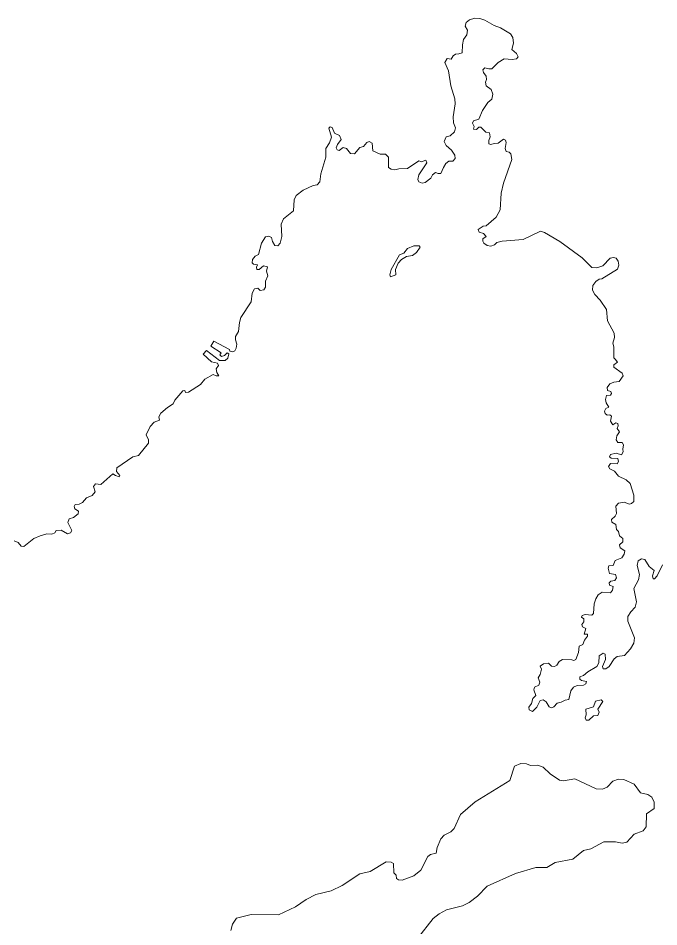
# Model space of a CAD drawing. Extents: x 369010 to 735936, y 6377141 to 6616555.
# Drawn here: x 415842 to 417508, y 6453779 to 6456143 of the extents above; entities that cross this region are included whole.
import ezdxf

# ---------------------------------------------------------------- set-up
doc = ezdxf.new("R2010")
doc.units = 0
doc.header["$LTSCALE"] = 40
doc.layers.add('3', color=7, linetype='Continuous', lineweight=13)

msp = doc.modelspace()

# ---------------------------------------------------------------- linework, layer by layer
at = {"layer": '3'}
for points in [[(416965.16, 6455837.48), (416976.24, 6455847.74), (416978.89, 6455857.5), (416973.6, 6455871.07), (416972.44, 6455886.13), (416977.73, 6455919.9), (416977.4, 6455933.47), (416966.64, 6455966.74), (416960.36, 6456006.13), (416951.58, 6456027.64), (416956.88, 6456038.23), (416967.8, 6456036.41), (416972.44, 6456045.52), (416979.22, 6456049.65), (416987.17, 6456049.98), (416995.94, 6456052.96), (416997.1, 6456073.82), (417000.08, 6456087.88), (417008.02, 6456099.47), (417009.84, 6456111.72), (417003.72, 6456122.64), (417006.86, 6456131.74), (417015.14, 6456138.86), (417029.04, 6456143.16), (417041.95, 6456142), (417055.35, 6456137.7), (417079.85, 6456123.8), (417095.74, 6456117.84), (417121.89, 6456102.61), (417127.85, 6456092.85), (417129.34, 6456078.12), (417125.36, 6456061.4), (417137.78, 6456051.47), (417141.58, 6456042.37), (417137.44, 6456037.24), (417126.03, 6456035.25), (417105.17, 6456037.07), (417089.78, 6456027.81), (417073.39, 6456011.75), (417065.95, 6456011.09), (417054.86, 6456014.07), (417050.06, 6456009.1), (417051.38, 6456001.66), (417058.33, 6455992.06), (417059.82, 6455983.45), (417057.18, 6455976.33), (417058.33, 6455967.23), (417071.91, 6455957.63), (417075.71, 6455945.55), (417073.06, 6455932.31), (417062.8, 6455923.37), (417049.23, 6455902.85), (417039.8, 6455880.51), (417025.4, 6455875.71), (417023.08, 6455869.92), (417027.55, 6455861.31), (417026.06, 6455854.85), (417033.67, 6455853.37), (417039.3, 6455859.65), (417044.6, 6455859.32), (417057.84, 6455846.91), (417067.27, 6455844.59), (417069.26, 6455834.66), (417065.45, 6455824.9), (417065.78, 6455816.62), (417070.75, 6455814.31), (417079.85, 6455817.29), (417090.11, 6455818.11), (417103.35, 6455828.04), (417108.65, 6455826.06), (417110.96, 6455819.93), (417107.82, 6455804.54), (417110.47, 6455796.6), (417118.91, 6455794.94), (417123.05, 6455790.47), (417125.2, 6455775.41), (417103.35, 6455714.18), (417098.06, 6455687.7), (417094.91, 6455644.17), (417084.32, 6455625.14), (417058.67, 6455602.96), (417051.05, 6455602.46), (417038.31, 6455593.36), (417040.13, 6455586.57), (417051.88, 6455582.77), (417058.33, 6455575.15), (417049.89, 6455569.53), (417050.06, 6455562.74), (417053.04, 6455557.78), (417061.31, 6455551.82), (417071.08, 6455550.33), (417080.51, 6455553.31), (417086.3, 6455559.26), (417100.7, 6455563.4), (417154.49, 6455567.21), (417199.84, 6455589.22), (417210.1, 6455585.91), (417250.48, 6455562.41), (417308.74, 6455520.04), (417333.07, 6455494.22)], [(416414.52, 6455327.89), (416416.84, 6455351.23), (416420.98, 6455364.14), (416447.79, 6455405.01), (416450.11, 6455428.02), (416456.56, 6455439.11), (416464.51, 6455440.6), (416470.96, 6455434.97), (416480.23, 6455436.46), (416485.19, 6455443.25), (416484.53, 6455459.13), (416490.49, 6455472.71), (416487.84, 6455485.28), (416489.83, 6455496.54), (416479.24, 6455498.52), (416468.64, 6455489.09), (416462.52, 6455489.09), (416461.03, 6455495.05), (416464.34, 6455501.17), (416453.91, 6455502.99), (416450.44, 6455506.47), (416451.27, 6455515.08), (416458.05, 6455523.85), (416466.33, 6455528.81), (416474.27, 6455557.78), (416484.53, 6455574.16), (416493.63, 6455575.98), (416500.42, 6455573), (416503.07, 6455561.91), (416509.36, 6455552.15), (416516.64, 6455551.32), (416522.76, 6455557.44), (416527.56, 6455574.82), (416525.41, 6455607.1), (416531.87, 6455621.33), (416557.52, 6455642.18), (416559.67, 6455670.65), (416564.8, 6455681.57), (416583.17, 6455695.47), (416608.99, 6455707.72), (416618.76, 6455710.04), (416626.37, 6455717.49), (416629.02, 6455738.01), (416641.6, 6455781.87), (416641.43, 6455804.54), (416651.03, 6455818.61), (416656.66, 6455834), (416649.54, 6455857.01), (416652.85, 6455860.81), (416658.48, 6455858.66), (416663.94, 6455843.77), (416677.18, 6455837.81), (416681.32, 6455827.55), (416672.21, 6455814.64), (416668.74, 6455805.7), (416671.39, 6455800.4), (416676.35, 6455799.25), (416686.61, 6455806.69), (416695.88, 6455803.71), (416705.65, 6455790.8), (416716.57, 6455790.47), (416730.31, 6455806.86), (416739.74, 6455809.34), (416748.01, 6455819.6), (416754.8, 6455822.75), (416762.08, 6455818.11), (416763.57, 6455798.42), (416782.77, 6455789.32), (416797.17, 6455789.81), (416804.78, 6455781.37), (416804.78, 6455754.89), (416811.57, 6455750.09), (416821, 6455748.93), (416831.59, 6455751.58), (416854.43, 6455752.41), (416883.89, 6455772.43), (416890.18, 6455769.29), (416901.6, 6455773.92), (416904.58, 6455766.64), (416883.56, 6455735.69), (416880.75, 6455723.11), (416883.89, 6455717.16), (416891.84, 6455714.18), (416899.78, 6455715.67), (416915.17, 6455727.25), (416919.31, 6455735.2), (416927.09, 6455741.65), (416933.88, 6455739), (416940.66, 6455739.17), (416947.45, 6455754.89), (416953.9, 6455764.82), (416961.35, 6455770.78), (416971.94, 6455770.94), (416978.06, 6455778.06), (416976.91, 6455786.67), (416968.3, 6455799.91), (416954.56, 6455812.15), (416949.27, 6455822.58), (416954.23, 6455834.5), (416965.16, 6455837.48)], [(417333.07, 6455494.22), (417346.15, 6455493.56), (417362.2, 6455498.86), (417381.4, 6455518.55), (417389.67, 6455520.87), (417396.62, 6455518.55), (417401.92, 6455510.94), (417403.74, 6455500.68), (417400.43, 6455490.41), (417359.05, 6455464.76), (417352.27, 6455464.43), (417343.66, 6455457.98), (417336.05, 6455447.38), (417335.06, 6455435.3), (417340.85, 6455424.71), (417355.08, 6455409.65), (417371.3, 6455385.32), (417374.45, 6455355.86), (417391.49, 6455323.75), (417392.49, 6455312.33), (417388.02, 6455297.6), (417390.34, 6455288.17), (417390.67, 6455259.87), (417394.14, 6455256.06), (417400.6, 6455248.45), (417390.67, 6455241.17), (417390.67, 6455235.54), (417412.18, 6455219.98), (417415, 6455212.37), (417404.73, 6455198.13), (417390.34, 6455196.65), (417380.57, 6455192.01), (417373.62, 6455182.25), (417373.95, 6455174.96), (417383.05, 6455171.65), (417385.04, 6455166.36), (417381.89, 6455162.05), (417371.47, 6455161.39), (417368.82, 6455150.8), (417370.64, 6455142.19), (417377.76, 6455131.6), (417369.98, 6455127.8), (417366.83, 6455120.84), (417367.99, 6455114.56), (417373.29, 6455110.75), (417380.57, 6455111.41), (417384.21, 6455107.77), (417382.06, 6455094.86), (417388.35, 6455085.43), (417395.63, 6455090.72), (417401.26, 6455088.74), (417402.09, 6455082.78), (417398.94, 6455075.5), (417405.4, 6455066.89), (417398.28, 6455056.96), (417396.79, 6455046.37), (417401.26, 6455039.58), (417412.18, 6455038.92), (417415.66, 6455033.62), (417413.67, 6455022.2), (417415, 6455015.09), (417411.02, 6455006.98), (417397.12, 6455011.61), (417382.39, 6455008.3), (417379.74, 6455001.85), (417383.88, 6454998.7), (417401.26, 6454997.71), (417402.75, 6454990.1), (417398.94, 6454983.64), (417382.06, 6454984.3), (417376.76, 6454976.86), (417380.57, 6454971.06), (417392.49, 6454964.77), (417402.42, 6454951.53), (417422.94, 6454942.43), (417433.37, 6454932.83), (417442.97, 6454902.21), (417442.47, 6454885.66), (417436.84, 6454880.37), (417431.21, 6454878.88), (417417.48, 6454884.17), (417402.42, 6454881.86), (417396.29, 6454873.58), (417397.45, 6454854.55), (417393.81, 6454847.43), (417384.21, 6454838.66), (417385.37, 6454831.87), (417396.29, 6454825.75), (417397.78, 6454813.01), (417403.24, 6454807.38), (417405.06, 6454796.79), (417414.5, 6454789.17), (417413.84, 6454780.57), (417405.4, 6454772.96), (417406.89, 6454765.67), (417418.97, 6454757.4), (417417.97, 6454748.63), (417411.19, 6454739.19), (417393.81, 6454732.08), (417389.18, 6454719.5)], [(415831.45, 6454783.38), (415841.71, 6454779.24), (415849.66, 6454769.48), (415856.28, 6454768.82), (415882.1, 6454789.51), (415898.98, 6454796.79), (415916.52, 6454801.92), (415928.93, 6454800.93), (415936.55, 6454804.24), (415940.69, 6454810.36), (415953.26, 6454811.52), (415970.31, 6454802.08), (415977.92, 6454803.9), (415981.23, 6454810.69), (415970.97, 6454831.05), (415973.95, 6454840.32), (415985.7, 6454843.96), (415997.95, 6454853.56), (415998.61, 6454860.67), (415988.85, 6454866.63), (415986.86, 6454873.09), (415989.51, 6454878.38), (416000.6, 6454878.71), (416009.2, 6454883.02), (416019.47, 6454895.1), (416034.2, 6454901.06), (416042.14, 6454911.32), (416037.67, 6454925.05), (416042.47, 6454931.84), (416056.54, 6454930.35), (416087.65, 6454957.99), (416095.1, 6454953.35), (416104.2, 6454949.88), (416106.02, 6454953.69), (416097.09, 6454964.28), (416098.25, 6454973.05), (416139.46, 6455002.18), (416154.52, 6455005.49), (416180.17, 6455037.43), (416180.17, 6455046.37), (416174.87, 6455059.28), (416184.8, 6455081.29), (416195.73, 6455091.88), (416209.3, 6455097.01), (416207.81, 6455106.11), (416212.44, 6455115.22), (416230.15, 6455130.77), (416245.05, 6455139.88), (416249.02, 6455149.31), (416269.54, 6455173.47), (416274.84, 6455174.63), (416276.82, 6455169.67), (416284.77, 6455170.16), (416315.72, 6455190.19), (416327.47, 6455203.76), (416348.98, 6455215.84), (416356.6, 6455212.53), (416363.38, 6455212.53), (416358.09, 6455221.47), (416356.93, 6455230.57), (416362.22, 6455240.01), (416360.07, 6455245.8), (416344.18, 6455249.11), (416322.83, 6455269.14), (416331.28, 6455279.07), (416365.2, 6455252.59), (416379.77, 6455252.92), (416386.88, 6455258.54), (416389.86, 6455269.96), (416385.06, 6455272.28), (416378.44, 6455265.83), (416370.5, 6455263.18), (416366.36, 6455266.98), (416369.51, 6455272.94), (416342.53, 6455289.66), (416350.14, 6455303.23), (416391.02, 6455281.38), (416391.68, 6455276.75), (416398.64, 6455275.26), (416405.09, 6455277.91), (416408.9, 6455284.69), (416409.89, 6455294.95), (416406.58, 6455306.21), (416407.24, 6455315.31), (416414.52, 6455327.89)], [(417389.18, 6454719.5), (417377.43, 6454718.34), (417375.94, 6454712.71), (417379.41, 6454698.31), (417394.8, 6454696), (417397.45, 6454687.39), (417392.98, 6454680.11), (417383.22, 6454678.78), (417378.58, 6454674.15), (417379.74, 6454668.52), (417389.18, 6454664.38), (417387.36, 6454654.79), (417382.06, 6454648.5), (417360.38, 6454649.99), (417350.12, 6454642.87), (417343.5, 6454632.61), (417339.53, 6454619.7), (417338.04, 6454594.38), (417333.07, 6454589.91), (417316.19, 6454591.73), (417308.58, 6454589.41), (417306.26, 6454584.78), (417312.71, 6454580.64), (417313.04, 6454572.7), (417307.75, 6454566.24), (417309.24, 6454559.95), (417317.68, 6454555.32), (417313.87, 6454541.08), (417322.48, 6454540.59), (417322.64, 6454535.62), (417314.7, 6454525.53), (417310.4, 6454514.11), (417300.3, 6454509.64), (417298.81, 6454493.25), (417291.53, 6454475.21), (417286.73, 6454472.57), (417281.27, 6454474.05), (417257.44, 6454474.39), (417248.83, 6454469.59), (417242.71, 6454460.32), (417236.75, 6454456.18), (417228.8, 6454457.34), (417220.69, 6454465.28), (417207.62, 6454463.46), (417198.85, 6454457.84), (417202.32, 6454449.89), (417198.85, 6454436.15), (417193.55, 6454427.55), (417198.18, 6454415.47), (417195.87, 6454407.85), (417184.78, 6454403.22), (417182.96, 6454396.1), (417187.92, 6454381.37), (417180.31, 6454373.1), (417177, 6454360.52), (417170.05, 6454350.42), (417170.38, 6454343.8), (417179.15, 6454339.83), (417190.41, 6454350.42), (417199.34, 6454368.13), (417206.96, 6454369.62), (417214.57, 6454364.99), (417222.85, 6454351.91), (417228.64, 6454349.26), (417234.93, 6454351.42), (417243.37, 6454361.02), (417253.63, 6454363.99), (417263.72, 6454369.29), (417273.49, 6454371.11), (417278.79, 6454393.45), (417285.74, 6454402.56), (417295.5, 6454407.36), (417311.89, 6454407.85), (417318.18, 6454411.16), (417319.66, 6454417.62), (417306.59, 6454420.6), (417302.62, 6454424.07), (417301.96, 6454429.7), (417311.72, 6454432.84), (417322.81, 6454442.61), (417346.64, 6454457.01), (417351.61, 6454465.78), (417352.27, 6454484.15), (417362.53, 6454491.1), (417368.16, 6454488.45), (417369.32, 6454475.21), (417361.04, 6454456.51), (417363.36, 6454450.22), (417370.14, 6454450.55), (417378.75, 6454456.51), (417391.33, 6454476.7), (417399.6, 6454482.99), (417418.8, 6454485.31), (417433.7, 6454502.36), (417442.3, 6454517.58), (417444.29, 6454530.82), (417427.24, 6454574.35), (417427.24, 6454587.09), (417435.19, 6454598.84), (417446.11, 6454610.6)], [(417446.11, 6454610.6), (417449.92, 6454624.99), (417442.63, 6454659.75), (417454.88, 6454682.42), (417457.2, 6454695.66), (417451.74, 6454719.17), (417454.39, 6454731.25), (417462.33, 6454736.54), (417471.43, 6454734.72), (417482.52, 6454716.52), (417495.26, 6454706.26), (417491.13, 6454692.19), (417493.11, 6454684.41), (417496.75, 6454685.07), (417503.71, 6454692.69), (417516.95, 6454721.15)], [(417148.7, 6454204.12), (417132.48, 6454197.66), (417120.07, 6454160.26), (417029.7, 6454104.65), (416991.64, 6454071.71), (416975.42, 6454035.47), (416967.14, 6454026.37), (416949.6, 6454017.59), (416940.99, 6454008.49), (416931.23, 6453985.82), (416928.25, 6453970.59), (416914.01, 6453967.28), (416907.06, 6453961.99), (416889.02, 6453926.73), (416870.82, 6453912), (416840.03, 6453901.08), (416830.77, 6453901.41), (416825.47, 6453904.89), (416824.81, 6453913.99), (416818.85, 6453920.28), (416817.53, 6453944.28), (416811.57, 6453947.92), (416798.33, 6453948.75), (416756.95, 6453923.09), (416730.31, 6453916.97), (416684.3, 6453887.18), (416655.66, 6453873.44), (416615.61, 6453863.18), (416590.45, 6453850.77), (416563.15, 6453831.4), (416518.79, 6453810.55), (416447.79, 6453811.38), (416409.39, 6453801.61), (416398.64, 6453786.72), (416394.5, 6453769.5)], [(417036.49, 6453859.54), (417061.48, 6453885.19), (417135.13, 6453918.13), (417187.76, 6453934.02), (417216.06, 6453934.02), (417237.91, 6453946.92), (417284.08, 6453955.53), (417312.05, 6453977.87), (417330.59, 6453982.51), (417364.68, 6454000.22), (417394.8, 6454000.55), (417412.51, 6453996.74), (417424.26, 6453999.55), (417443.46, 6454020.74), (417466.96, 6454029.01), (417474.41, 6454039.28), (417475.57, 6454073.2), (417495.76, 6454087.6), (417495.93, 6454103.99), (417489.14, 6454117.06), (417479.54, 6454123.85), (417459.85, 6454127.82), (417443.63, 6454150.49), (417416.82, 6454162.58), (417403.24, 6454163.24), (417388.51, 6454158.44), (417373.45, 6454142.88), (417361.37, 6454137.92), (417345.15, 6454138.41), (417289.21, 6454164.73), (417259.42, 6454158.77), (417249.16, 6454160.92), (417225, 6454177.64), (417207.29, 6454195.02), (417193.39, 6454200.31), (417174.02, 6454199.32), (417163.43, 6454203.79), (417148.7, 6454204.12)], [(416879.92, 6453748.98), (416920.97, 6453800.95), (416936.36, 6453813.36), (416955.39, 6453823.62), (416997.43, 6453834.22), (417014.14, 6453842.49), (417036.49, 6453859.54)]]:
    msp.add_lwpolyline(points, dxfattribs=at)
for points in [[(416870.16, 6455551.15), (416853.94, 6455543.71), (416845, 6455531.46), (416833.58, 6455527.32), (416811.24, 6455489.09), (416807.76, 6455475.52), (416810.08, 6455470.22), (416823.81, 6455475.52), (416823.32, 6455489.09), (416830.1, 6455506.14), (416838.38, 6455515.74), (416851.29, 6455523.18), (416866.85, 6455525.83), (416877.44, 6455533.45), (416887.37, 6455547.35), (416884.72, 6455551.15)], [(417358.06, 6454369.95), (417343.33, 6454366.15), (417338.2, 6454352.08), (417318.01, 6454345.95), (417319.17, 6454330.89), (417316.19, 6454322.95), (417318.84, 6454317.32), (417325.95, 6454317.32), (417337.7, 6454327.91), (417349.46, 6454329.07), (417352.77, 6454338.01), (417349.12, 6454345.29), (417361.87, 6454365.32)]]:
    msp.add_lwpolyline(points, close=True, dxfattribs=at)

doc.saveas('drawing.dxf')
